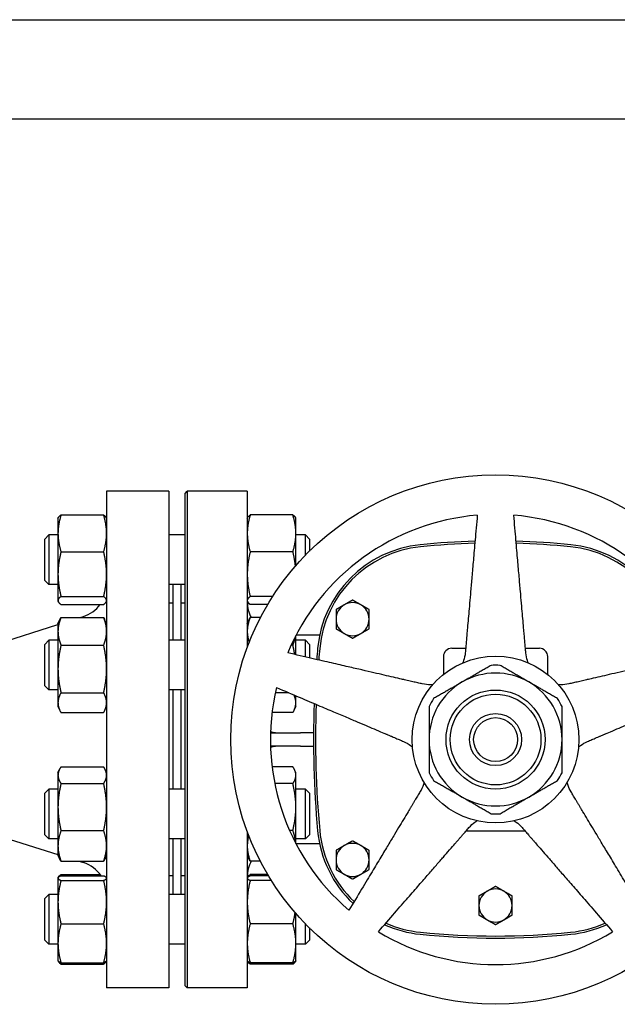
# Model space of a CAD drawing. Header units: inches. Extents: x 18 to 846, y -67 to 561.
# Tile 478 of 656: x 447 to 456, y 280 to 295. Entities that reach past the tile are written whole.
import ezdxf

# ---------------------------------------------------------------- set-up
doc = ezdxf.new("R2010")
doc.units = ezdxf.units.IN
doc.header["$LTSCALE"] = 24
doc.header["$MEASUREMENT"] = 0
doc.layers.add('Visible (ANSI)', color=7, linetype='Continuous', lineweight=30)

msp = doc.modelspace()

# ---------------------------------------------------------------- linework, layer by layer
at = {"layer": 'Visible (ANSI)'}
for p, q in [((444.53743, 294.54286), (536.67136, 294.54286)), ((446.03743, 293.04286), (475.23293, 293.04286)), ((447.93343, 287.41786), (447.93343, 279.91786)), ((448.87343, 287.41786), (447.93343, 287.41786)), ((448.87343, 287.41786), (448.87343, 279.91786)), ((449.12093, 287.38661), (449.15218, 287.41786)), ((449.12093, 279.94911), (449.12093, 287.38661)), ((449.15218, 287.41786), (449.15218, 279.91786)), ((450.05843, 287.41786), (449.15218, 287.41786)), ((450.05843, 287.41786), (450.05843, 285.05981)), ((447.19943, 287.00907), (447.20358, 287.01797)), ((447.19943, 287.00907), (447.19943, 286.78257)), ((447.24452, 287.06055), (447.88834, 287.06055)), ((447.93343, 287.00907), (447.92928, 287.01797)), ((450.05843, 287.00907), (450.06258, 287.01797)), ((450.74734, 287.06055), (450.10352, 287.06055)), ((450.79243, 287.00907), (450.78828, 287.01797)), ((450.79243, 286.78257), (450.79243, 287.00907)), ((446.99843, 286.69657), (447.06093, 286.75907)), ((446.99843, 286.07157), (446.99843, 286.69657)), ((447.06093, 286.75907), (447.06093, 286.00907)), ((447.19943, 286.75907), (447.06093, 286.75907)), ((447.19943, 286.78257), (447.19943, 286.16634)), ((449.12093, 286.75907), (448.87343, 286.75907)), ((450.79243, 286.29536), (450.79243, 286.78257)), ((450.93593, 286.75907), (450.79243, 286.75907)), ((450.93593, 286.45152), (450.93593, 286.75907)), ((450.99843, 286.69657), (450.93593, 286.75907)), ((450.99843, 286.69657), (450.99843, 286.5146)), ((447.24452, 286.50458), (447.88834, 286.50458)), ((450.74734, 286.50458), (450.10352, 286.50458)), ((446.99843, 286.07157), (447.06093, 286.00907)), ((447.19943, 286.16634), (447.19943, 285.76785)), ((447.19943, 286.00907), (447.06093, 286.00907)), ((449.12093, 286.00907), (448.87343, 286.00907)), ((448.93843, 285.16795), (448.93843, 286.00907)), ((449.05843, 285.16795), (449.05843, 286.00907)), ((447.19943, 285.76785), (447.19943, 285.75907)), ((447.19943, 285.75907), (447.20358, 285.75017)), ((447.24452, 285.8281), (447.88834, 285.8281)), ((447.93343, 285.75907), (447.92928, 285.75017)), ((450.05843, 285.75907), (450.06258, 285.75017)), ((450.44192, 285.8281), (450.10352, 285.8281)), ((447.24452, 285.70759), (447.88834, 285.70759)), ((448.93343, 285.72786), (448.87343, 285.72786)), ((448.93343, 285.72786), (448.93343, 285.16795)), ((448.93343, 285.60786), (448.93843, 285.60786)), ((449.12093, 285.72786), (449.05843, 285.72786)), ((450.36757, 285.70759), (450.10352, 285.70759)), ((447.19943, 285.41795), (447.22855, 285.48041)), ((447.24452, 285.51145), (447.88834, 285.51145)), ((447.53432, 285.51145), (447.5844, 285.52732)), ((447.93343, 285.41795), (447.9043, 285.48041)), ((450.05843, 285.41795), (450.08755, 285.48041)), ((450.25861, 285.51145), (450.10352, 285.51145)), ((446.2601, 285.10786), (447.19943, 285.40538)), ((447.19943, 285.41795), (447.19943, 285.30249)), ((446.99843, 285.10545), (447.06093, 285.16795)), ((447.06093, 285.16795), (447.06093, 284.41795)), ((447.19943, 285.16795), (447.06093, 285.16795)), ((447.19943, 285.30249), (447.19943, 284.73427)), ((449.12093, 285.16795), (448.87343, 285.16795)), ((450.79243, 284.94905), (450.79243, 285.2375)), ((450.93593, 285.16795), (450.79243, 285.16795)), ((451.15133, 285.24267), (450.79513, 285.24267)), ((450.93593, 284.91592), (450.93593, 285.16795)), ((450.99843, 285.10545), (450.93593, 285.16795)), ((446.99843, 284.48045), (446.99843, 285.10545)), ((447.24452, 285.09352), (447.88834, 285.09352)), ((450.74734, 285.09352), (450.72176, 285.09352)), ((450.99843, 285.10545), (450.99843, 284.90149)), ((453.14603, 285.04582), (453.35691, 285.04582)), ((454.25995, 285.04582), (454.47083, 285.04582)), ((453.02103, 284.92082), (453.02103, 284.65133)), ((454.59583, 284.65133), (454.59583, 284.92082)), ((447.19943, 284.73427), (447.19943, 284.22474)), ((446.99843, 284.48045), (447.06093, 284.41795)), ((447.19943, 284.41795), (447.06093, 284.41795)), ((449.12093, 284.41795), (448.87343, 284.41795)), ((448.93343, 284.41795), (448.93343, 282.91778)), ((448.93843, 282.91778), (448.93843, 284.41795)), ((449.05843, 282.91778), (449.05843, 284.41795)), ((447.24452, 284.37502), (447.88834, 284.37502)), ((450.68393, 284.37502), (450.48278, 284.37502)), ((450.79243, 284.22474), (450.79243, 284.32897)), ((447.19943, 284.22474), (447.19943, 284.16795)), ((447.19943, 284.16795), (447.22855, 284.1055)), ((447.93343, 284.16795), (447.9043, 284.1055)), ((450.79243, 284.16795), (450.7633, 284.1055)), ((450.79243, 284.16795), (450.79243, 284.22474)), ((447.24452, 284.07445), (447.88834, 284.07445)), ((450.74734, 284.07445), (450.43283, 284.07445)), ((450.4099, 283.76786), (450.86343, 283.76786)), ((451.05876, 283.76786), (450.86343, 283.76786)), ((450.86343, 283.56786), (450.4099, 283.56786)), ((450.86343, 283.56786), (451.05876, 283.56786)), ((447.24452, 283.25433), (447.88834, 283.25433)), ((450.74734, 283.25433), (450.43367, 283.25433)), ((447.19943, 283.16778), (447.21891, 283.20954)), ((447.19943, 283.16778), (447.19943, 283.12862)), ((447.19943, 283.12862), (447.19943, 282.64714)), ((447.93343, 283.16778), (447.91395, 283.20954)), ((450.79243, 283.16778), (450.77295, 283.20954)), ((450.79243, 283.12862), (450.79243, 283.16778)), ((450.79243, 282.64714), (450.79243, 283.12862)), ((447.24452, 283.00292), (447.88834, 283.00292)), ((450.74734, 283.00292), (450.47409, 283.00292)), ((446.99843, 282.85528), (447.06093, 282.91778)), ((446.99843, 282.23028), (446.99843, 282.85528)), ((447.06093, 282.91778), (447.06093, 282.16778)), ((447.19943, 282.91778), (447.06093, 282.91778)), ((449.12093, 282.91778), (448.87343, 282.91778)), ((450.93593, 282.91778), (450.79243, 282.91778)), ((450.93593, 282.16778), (450.93593, 282.91778)), ((450.99843, 282.85528), (450.93593, 282.91778)), ((450.99843, 282.85528), (450.99843, 282.23028)), ((447.19943, 282.64714), (447.19943, 282.06129)), ((450.79243, 282.09823), (450.79243, 282.64714)), ((446.2601, 282.22786), (447.19943, 281.93035)), ((446.99843, 282.23028), (447.06093, 282.16778)), ((447.24452, 282.29136), (447.88834, 282.29136)), ((450.05843, 282.27592), (450.05843, 279.91786)), ((450.74734, 282.29136), (450.69953, 282.29136)), ((450.99843, 282.23028), (450.93593, 282.16778)), ((453.36571, 282.28991), (454.25114, 282.28991)), ((447.19943, 282.16778), (447.06093, 282.16778)), ((447.19943, 282.06129), (447.19943, 281.91778)), ((449.12093, 282.16778), (448.87343, 282.16778)), ((448.93343, 282.16778), (448.93343, 281.60786)), ((448.93843, 281.32666), (448.93843, 282.16778)), ((449.05843, 281.32666), (449.05843, 282.16778)), ((450.93593, 282.16778), (450.79243, 282.16778)), ((451.15133, 282.09306), (450.79513, 282.09306)), ((447.19943, 281.91778), (447.21891, 281.87601)), ((447.93343, 281.91778), (447.91395, 281.87601)), ((450.05843, 281.91778), (450.07791, 281.87601)), ((447.24452, 281.83122), (447.88834, 281.83122)), ((447.51239, 281.83122), (447.5844, 281.80841)), ((450.25502, 281.83122), (450.10352, 281.83122)), ((447.20072, 281.57943), (447.20358, 281.58556)), ((447.24452, 281.62814), (447.83611, 281.62814)), ((447.24452, 281.60778), (447.88834, 281.60778)), ((448.93343, 281.60786), (448.87343, 281.60786)), ((448.93343, 281.72786), (448.93843, 281.72786)), ((449.12093, 281.60786), (449.05843, 281.60786)), ((450.05972, 281.57943), (450.06258, 281.58556)), ((450.36757, 281.62814), (450.10352, 281.62814)), ((450.37972, 281.60778), (450.10352, 281.60778)), ((447.19943, 281.57666), (447.20072, 281.57943)), ((447.19943, 281.57666), (447.19943, 281.5739)), ((447.19943, 281.5739), (447.19943, 281.21196)), ((447.24452, 281.54002), (447.88834, 281.54002)), ((447.93343, 281.57666), (447.93214, 281.57943)), ((450.05843, 281.57666), (450.05972, 281.57943)), ((450.42136, 281.54002), (450.10352, 281.54002)), ((446.99843, 281.26416), (447.06093, 281.32666)), ((447.06093, 281.32666), (447.06093, 280.57666)), ((447.19943, 281.32666), (447.06093, 281.32666)), ((449.12093, 281.32666), (448.87343, 281.32666)), ((446.99843, 280.63916), (446.99843, 281.26416)), ((447.19943, 281.21196), (447.19943, 280.58972)), ((450.79243, 280.58972), (450.79243, 281.04037)), ((447.24452, 280.8839), (447.88834, 280.8839)), ((450.74734, 280.8839), (450.10352, 280.8839)), ((450.93593, 280.57666), (450.93593, 280.88421)), ((450.99843, 280.82113), (450.99843, 280.63916)), ((446.99843, 280.63916), (447.06093, 280.57666)), ((447.19943, 280.57666), (447.06093, 280.57666)), ((447.19943, 280.58972), (447.19943, 280.32666)), ((449.12093, 280.57666), (448.87343, 280.57666)), ((450.79243, 280.32666), (450.79243, 280.58972)), ((450.93593, 280.57666), (450.79243, 280.57666)), ((450.99843, 280.63916), (450.93593, 280.57666)), ((447.19943, 280.32666), (447.20072, 280.32389)), ((447.20072, 280.32389), (447.20358, 280.31776)), ((447.24452, 280.29554), (447.88834, 280.29554)), ((447.24452, 280.27518), (447.88834, 280.27518)), ((447.93214, 280.32389), (447.92928, 280.31776)), ((447.93343, 280.32666), (447.93214, 280.32389)), ((450.05843, 280.32666), (450.05972, 280.32389)), ((450.05972, 280.32389), (450.06258, 280.31776)), ((450.74734, 280.29554), (450.10352, 280.29554)), ((450.74734, 280.27518), (450.10352, 280.27518)), ((450.79114, 280.32389), (450.78828, 280.31776)), ((450.79243, 280.32666), (450.79114, 280.32389)), ((449.12093, 279.94911), (449.15218, 279.91786)), ((448.87343, 279.91786), (447.93343, 279.91786)), ((450.05843, 279.91786), (449.15218, 279.91786))]:
    msp.add_line(p, q, dxfattribs=at)
for radius in [4, 1.25984, 0.74803, 0.68553, 0.3937, 0.3312]:
    msp.add_circle((453.80843, 283.66786), radius, dxfattribs=at)
for centre, radius, start, end in [((453.80843, 283.66786), 3.4, 94.64927, 157.35073), ((453.80843, 283.66786), 3.4, 22.64927, 85.35073), ((453.80843, 275.44739), 11.22047, 91.583081, 95.817836), ((453.80843, 275.44739), 11.22047, 84.182163, 88.416919), ((452.84665, 284.88671), 1.73228, 95.817836, 174.744707), ((452.84665, 284.88671), 1.70103, 95.817836, 174.744707), ((453.80843, 275.44739), 11.18922, 91.601548, 95.817836), ((453.80843, 275.44739), 11.18922, 84.182163, 88.398452), ((454.77021, 284.88671), 1.70103, 5.255296, 84.182161), ((454.77021, 284.88671), 1.73228, 5.255296, 84.182161), ((447.43343, 286.00398), 0.5, 287.574716, 323.645749), ((450.55843, 285.74267), 0.5, 180, 207.543912), ((451.64898, 285.48676), 0.25, 120, 180), ((451.64898, 285.48676), 0.25, 60, 120), ((451.64898, 285.48676), 0.25, 0, 60), ((451.64898, 285.48676), 0.25, 180, 240), ((451.64898, 285.48676), 0.25, 300, 0), ((451.64898, 285.48676), 0.25, 240, 300), ((466.0978, 283.66786), 15.03937, 174.744704, 175.39081), ((466.0978, 283.66786), 15.00812, 174.744704, 175.408408), ((453.14603, 284.92082), 0.125, 90, 180), ((454.47083, 284.92082), 0.125, 0, 90), ((453.80843, 283.66786), 1.12205, 86.525352, 93.474648), ((453.80843, 283.66786), 1.00394, 60, 120), ((453.80843, 283.66786), 3.4, 166.64927, 229.35073), ((453.80843, 283.66786), 1.00394, 120, 180), ((453.80843, 283.66786), 1.00394, 0, 60), ((453.80843, 283.66786), 1.12205, 146.525352, 153.474648), ((453.80843, 283.66786), 1.12205, 26.525352, 33.474648), ((466.0978, 283.66786), 15.03937, 177.927003, 185.255296), ((466.0978, 283.66786), 15.00812, 177.972631, 185.255296), ((453.80843, 283.66786), 1.00394, 180, 240), ((453.80843, 283.66786), 1.00394, 300, 0), ((453.80843, 283.66786), 1.12205, 206.525352, 213.474648), ((453.80843, 283.66786), 1.12205, 326.525352, 333.474648), ((453.80843, 283.66786), 1.00394, 240, 300), ((453.80843, 283.66786), 1.12205, 266.525352, 273.474648), ((452.84665, 282.44902), 1.73228, 185.255296, 226.557354), ((452.84665, 282.44902), 1.70103, 185.255296, 226.325001), ((451.64898, 281.84897), 0.25, 120, 180), ((451.64898, 281.84897), 0.25, 60, 120), ((451.64898, 281.84897), 0.25, 0, 60), ((447.43343, 281.33175), 0.5, 33.50812, 72.425284), ((450.55843, 281.59306), 0.5, 151.554839, 180), ((451.64898, 281.84897), 0.25, 180, 240), ((451.64898, 281.84897), 0.25, 300, 0), ((451.64898, 281.84897), 0.25, 240, 300), ((453.80843, 281.15999), 0.25, 120, 180), ((453.80843, 281.15999), 0.25, 60, 120), ((453.80843, 281.15999), 0.25, 0, 60), ((453.80843, 281.15999), 0.25, 180, 240), ((453.80843, 281.15999), 0.25, 300, 0), ((452.84665, 282.44902), 1.73228, 245.642572, 264.182165), ((452.84665, 282.44902), 1.70103, 245.957475, 264.182165), ((453.80843, 281.15999), 0.25, 240, 300), ((454.77021, 282.44902), 1.70103, 275.817836, 294.042525), ((454.77021, 282.44902), 1.73228, 275.817836, 294.357428), ((453.80843, 283.66786), 3.4, 238.64927, 301.35073), ((453.80843, 291.88834), 11.22047, 264.182164, 275.817836), ((453.80843, 291.88834), 11.18922, 264.182164, 275.817836)]:
    msp.add_arc(centre, radius, start, end, dxfattribs=at)
for points, weights in [([(447.24452, 287.06055), (447.19943, 286.91158), (447.19943, 286.78257)], [1, 1.0379548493, 1]), ([(447.20358, 287.01797), (447.21286, 287.03788), (447.24452, 287.06055)], [1.01611555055, 1.02634702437, 1]), ([(447.88834, 287.06055), (447.91999, 287.03788), (447.92928, 287.01797)], [1, 1.02634702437, 1.01611555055]), ([(447.93343, 286.78257), (447.93343, 286.91158), (447.88834, 287.06055)], [1, 1.0379548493, 1]), ([(450.10352, 287.06055), (450.05843, 286.91158), (450.05843, 286.78257)], [1, 1.0379548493, 1]), ([(450.06258, 287.01797), (450.07186, 287.03788), (450.10352, 287.06055)], [1.01611555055, 1.02634702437, 1]), ([(450.79243, 286.78257), (450.79243, 286.91158), (450.74734, 287.06055)], [1, 1.0379548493, 1]), ([(450.74734, 287.06055), (450.77899, 287.03788), (450.78828, 287.01797)], [1, 1.02634702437, 1.01611555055]), ([(453.53284, 287.05668), (453.40384, 285.58221), (453.35113, 284.97972)], [1.0049190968, 1.58894872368, 2.03628035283]), ([(454.26573, 284.97972), (454.21302, 285.58221), (454.08402, 287.05668)], [2.03628035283, 1.58894872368, 1.0049190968]), ([(447.19943, 286.78257), (447.19943, 286.65355), (447.24452, 286.50458)], [1, 1.0379548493, 1]), ([(447.88834, 286.50458), (447.93343, 286.65355), (447.93343, 286.78257)], [1, 1.0379548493, 1]), ([(450.05843, 286.78257), (450.05843, 286.65355), (450.10352, 286.50458)], [1, 1.0379548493, 1]), ([(450.74734, 286.50458), (450.79243, 286.65355), (450.79243, 286.78257)], [1, 1.0379548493, 1]), ([(447.24452, 286.50458), (447.19943, 286.32332), (447.19943, 286.16634)], [1, 1.0379548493, 1]), ([(447.93343, 286.16634), (447.93343, 286.32332), (447.88834, 286.50458)], [1, 1.0379548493, 1]), ([(450.10352, 286.50458), (450.05843, 286.32332), (450.05843, 286.16634)], [1, 1.0379548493, 1]), ([(450.78619, 286.28819), (450.7759, 286.38976), (450.74734, 286.50458)], [1.01779547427, 1.02371349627, 1]), ([(447.19943, 286.16634), (447.19943, 286.00936), (447.24452, 285.8281)], [1, 1.0379548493, 1]), ([(447.88834, 285.8281), (447.93343, 286.00936), (447.93343, 286.16634)], [1, 1.0379548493, 1]), ([(450.05843, 286.16634), (450.05843, 286.00936), (450.10352, 285.8281)], [1, 1.0379548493, 1]), ([(447.24452, 285.8281), (447.19943, 285.79581), (447.19943, 285.76785)], [1, 1.0379548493, 1]), ([(447.19943, 285.76785), (447.19943, 285.73988), (447.24452, 285.70759)], [1, 1.0379548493, 1]), ([(447.93343, 285.76785), (447.93343, 285.79581), (447.88834, 285.8281)], [1, 1.0379548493, 1]), ([(447.88834, 285.70759), (447.93343, 285.73988), (447.93343, 285.76785)], [1, 1.0379548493, 1]), ([(450.10352, 285.8281), (450.05843, 285.79581), (450.05843, 285.76785)], [1, 1.0379548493, 1]), ([(450.05843, 285.76785), (450.05843, 285.73988), (450.10352, 285.70759)], [1, 1.0379548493, 1]), ([(451.64898, 285.77544), (451.58199, 285.73676), (451.52398, 285.70327)], [1.01001874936, 1.04314139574, 1]), ([(451.77398, 285.70327), (451.71597, 285.73676), (451.64898, 285.77544)], [1, 1.04314139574, 1.01001874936]), ([(451.52398, 285.70327), (451.46597, 285.66978), (451.39898, 285.6311)], [1, 1.04314139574, 1.01001874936]), ([(451.39898, 285.6311), (451.39898, 285.55375), (451.39898, 285.48676)], [1.01001874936, 1.04314139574, 1]), ([(451.89898, 285.6311), (451.83199, 285.66978), (451.77398, 285.70327)], [1.01001874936, 1.04314139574, 1]), ([(451.89898, 285.48676), (451.89898, 285.55375), (451.89898, 285.6311)], [1, 1.04314139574, 1.01001874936]), ([(447.24452, 285.51145), (447.19943, 285.39947), (447.19943, 285.30249)], [1, 1.0379548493, 1]), ([(447.22855, 285.48041), (447.23562, 285.49556), (447.24452, 285.51145)], [1.01175569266, 1.00727059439, 1]), ([(447.93343, 285.30249), (447.93343, 285.39947), (447.88834, 285.51145)], [1, 1.0379548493, 1]), ([(447.88834, 285.51145), (447.89724, 285.49556), (447.9043, 285.48041)], [1, 1.00727059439, 1.01175569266]), ([(450.10352, 285.51145), (450.05843, 285.39947), (450.05843, 285.30249)], [1, 1.0379548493, 1]), ([(450.08755, 285.48041), (450.09462, 285.49556), (450.10352, 285.51145)], [1.01175569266, 1.00727059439, 1]), ([(451.39898, 285.48676), (451.39898, 285.41978), (451.39898, 285.34242)], [1, 1.04314139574, 1.01001874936]), ([(451.89898, 285.34242), (451.89898, 285.41978), (451.89898, 285.48676)], [1.01001874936, 1.04314139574, 1]), ([(451.39898, 285.34242), (451.46597, 285.30375), (451.52398, 285.27026)], [1.01001874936, 1.04314139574, 1]), ([(451.77398, 285.27026), (451.83199, 285.30375), (451.89898, 285.34242)], [1, 1.04314139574, 1.01001874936]), ([(447.19943, 285.30249), (447.19943, 285.20551), (447.24452, 285.09352)], [1, 1.0379548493, 1]), ([(447.88834, 285.09352), (447.93343, 285.20551), (447.93343, 285.30249)], [1, 1.0379548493, 1]), ([(450.05843, 285.30249), (450.05843, 285.22334), (450.0877, 285.13625)], [1, 1.03075886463, 1.01166334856]), ([(450.74734, 285.09352), (450.77533, 285.16304), (450.78576, 285.22461)], [1, 1.02322609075, 1.01802623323]), ([(451.52398, 285.27026), (451.58199, 285.23676), (451.64898, 285.19809)], [1, 1.04314139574, 1.01001874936]), ([(451.64898, 285.19809), (451.71597, 285.23676), (451.77398, 285.27026)], [1.01001874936, 1.04314139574, 1]), ([(447.24452, 285.09352), (447.19943, 284.901), (447.19943, 284.73427)], [1, 1.0379548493, 1]), ([(447.93343, 284.73427), (447.93343, 284.901), (447.88834, 285.09352)], [1, 1.0379548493, 1]), ([(450.77493, 284.95309), (450.76449, 285.0203), (450.74734, 285.09352)], [1.01772533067, 1.01410284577, 1]), ([(452.70209, 284.50817), (452.11281, 284.64422), (450.67064, 284.97717)], [2.0263127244, 1.58117079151, 1]), ([(456.94622, 284.97717), (455.50405, 284.64422), (454.91476, 284.50817)], [1, 1.58117079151, 2.0263127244]), ([(447.19943, 284.73427), (447.19943, 284.56754), (447.24452, 284.37502)], [1, 1.0379548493, 1]), ([(447.88834, 284.37502), (447.93343, 284.56754), (447.93343, 284.73427)], [1, 1.0379548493, 1]), ([(453.74043, 284.78785), (453.51139, 284.65561), (453.30646, 284.5373)], [1.0171026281, 1.03775343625, 1]), ([(454.3104, 284.5373), (454.10547, 284.65561), (453.87643, 284.78785)], [1, 1.03775343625, 1.0171026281]), ([(450.50031, 284.45296), (451.86276, 283.87464), (452.41947, 283.63833)], [1, 1.58117079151, 2.0263127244]), ([(453.30646, 284.5373), (453.10153, 284.41898), (452.8725, 284.28675)], [1, 1.03775343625, 1.0171026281]), ([(454.74436, 284.28675), (454.51533, 284.41898), (454.3104, 284.5373)], [1.0171026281, 1.03775343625, 1]), ([(455.19739, 283.63833), (455.7541, 283.87464), (457.11654, 284.45296)], [2.0263127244, 1.58117079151, 1]), ([(447.24452, 284.37502), (447.19943, 284.29448), (447.19943, 284.22474)], [1, 1.0379548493, 1]), ([(447.93343, 284.22474), (447.93343, 284.29448), (447.88834, 284.37502)], [1, 1.0379548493, 1]), ([(450.79243, 284.22474), (450.79243, 284.28009), (450.76482, 284.34069)], [1, 1.02988757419, 1.01270516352]), ([(447.19943, 284.22474), (447.19943, 284.15499), (447.24452, 284.07445)], [1, 1.0379548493, 1]), ([(447.88834, 284.07445), (447.93343, 284.15499), (447.93343, 284.22474)], [1, 1.0379548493, 1]), ([(450.74734, 284.07445), (450.79243, 284.15499), (450.79243, 284.22474)], [1, 1.0379548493, 1]), ([(452.80449, 284.16896), (452.80449, 283.90449), (452.80449, 283.66786)], [1.0171026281, 1.03775343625, 1]), ([(454.81237, 283.66786), (454.81237, 283.90449), (454.81237, 284.16896)], [1, 1.03775343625, 1.0171026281]), ([(452.80449, 283.66786), (452.80449, 283.43123), (452.80449, 283.16677)], [1, 1.03775343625, 1.0171026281]), ([(454.81237, 283.16677), (454.81237, 283.43123), (454.81237, 283.66786)], [1.0171026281, 1.03775343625, 1]), ([(447.24452, 283.25433), (447.19943, 283.18696), (447.19943, 283.12862)], [1, 1.0379548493, 1]), ([(447.93343, 283.12862), (447.93343, 283.18696), (447.88834, 283.25433)], [1, 1.0379548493, 1]), ([(450.79243, 283.12862), (450.79243, 283.18696), (450.74734, 283.25433)], [1, 1.0379548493, 1]), ([(447.19943, 283.12862), (447.19943, 283.07028), (447.24452, 283.00292)], [1, 1.0379548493, 1]), ([(447.88834, 283.00292), (447.93343, 283.07028), (447.93343, 283.12862)], [1, 1.0379548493, 1]), ([(450.74734, 283.00292), (450.79243, 283.07028), (450.79243, 283.12862)], [1, 1.0379548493, 1]), ([(447.24452, 283.00292), (447.19943, 282.81226), (447.19943, 282.64714)], [1, 1.0379548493, 1]), ([(447.93343, 282.64714), (447.93343, 282.81226), (447.88834, 283.00292)], [1, 1.0379548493, 1]), ([(450.79243, 282.64714), (450.79243, 282.81226), (450.74734, 283.00292)], [1, 1.0379548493, 1]), ([(452.8725, 283.04898), (453.10153, 282.91674), (453.30646, 282.79843)], [1.0171026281, 1.03775343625, 1]), ([(454.3104, 282.79843), (454.51533, 282.91674), (454.74436, 283.04898)], [1, 1.03775343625, 1.0171026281]), ([(452.66738, 282.87535), (452.35589, 282.35694), (451.59358, 281.08825)], [2.0263127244, 1.58117079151, 1]), ([(453.30646, 282.79843), (453.51139, 282.68011), (453.74043, 282.54788)], [1, 1.03775343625, 1.0171026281]), ([(453.87643, 282.54788), (454.10547, 282.68011), (454.3104, 282.79843)], [1.0171026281, 1.03775343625, 1]), ([(456.02328, 281.08825), (455.26097, 282.35694), (454.94948, 282.87535)], [1, 1.58117079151, 2.0263127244]), ([(447.19943, 282.64714), (447.19943, 282.48202), (447.24452, 282.29136)], [1, 1.0379548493, 1]), ([(447.88834, 282.29136), (447.93343, 282.48202), (447.93343, 282.64714)], [1, 1.0379548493, 1]), ([(450.74734, 282.29136), (450.79243, 282.48202), (450.79243, 282.64714)], [1, 1.0379548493, 1]), ([(452.03949, 280.76427), (453.01053, 281.88132), (453.4073, 282.33776)], [1, 1.58117079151, 2.0263127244]), ([(454.20955, 282.33776), (454.60633, 281.88132), (455.57737, 280.76427)], [2.0263127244, 1.58117079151, 1]), ([(447.24452, 282.29136), (447.19943, 282.16807), (447.19943, 282.06129)], [1, 1.0379548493, 1]), ([(447.93343, 282.06129), (447.93343, 282.16807), (447.88834, 282.29136)], [1, 1.0379548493, 1]), ([(450.08027, 282.21844), (450.05843, 282.13703), (450.05843, 282.06129)], [1.01589404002, 1.0266269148, 1]), ([(450.79098, 282.10101), (450.78456, 282.18959), (450.74734, 282.29136)], [1.011202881, 1.03112406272, 1]), ([(447.19943, 282.06129), (447.19943, 281.95451), (447.24452, 281.83122)], [1, 1.0379548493, 1]), ([(447.88834, 281.83122), (447.93343, 281.95451), (447.93343, 282.06129)], [1, 1.0379548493, 1]), ([(450.05843, 282.06129), (450.05843, 281.95451), (450.10352, 281.83122)], [1, 1.0379548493, 1]), ([(451.52398, 282.06547), (451.46597, 282.03198), (451.39898, 281.9933)], [1, 1.04314139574, 1.01001874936]), ([(451.64898, 282.13764), (451.58199, 282.09897), (451.52398, 282.06547)], [1.01001874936, 1.04314139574, 1]), ([(451.77398, 282.06547), (451.71597, 282.09897), (451.64898, 282.13764)], [1, 1.04314139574, 1.01001874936]), ([(451.89898, 281.9933), (451.83199, 282.03198), (451.77398, 282.06547)], [1.01001874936, 1.04314139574, 1]), ([(451.39898, 281.9933), (451.39898, 281.91595), (451.39898, 281.84897)], [1.01001874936, 1.04314139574, 1]), ([(451.89898, 281.84897), (451.89898, 281.91595), (451.89898, 281.9933)], [1, 1.04314139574, 1.01001874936]), ([(447.24452, 281.83122), (447.22893, 281.8545), (447.21891, 281.87601)], [1, 1.01279805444, 1.01696531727]), ([(447.91395, 281.87601), (447.90392, 281.8545), (447.88834, 281.83122)], [1.01696531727, 1.01279805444, 1]), ([(450.10352, 281.83122), (450.08793, 281.8545), (450.07791, 281.87601)], [1, 1.01279805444, 1.01696531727]), ([(451.39898, 281.84897), (451.39898, 281.78198), (451.39898, 281.70463)], [1, 1.04314139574, 1.01001874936]), ([(451.89898, 281.70463), (451.89898, 281.78198), (451.89898, 281.84897)], [1.01001874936, 1.04314139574, 1]), ([(447.24452, 281.60778), (447.19943, 281.58962), (447.19943, 281.5739)], [1, 1.0379548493, 1]), ([(447.20358, 281.58556), (447.21286, 281.60547), (447.24452, 281.62814)], [1.01611555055, 1.02634702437, 1]), ([(447.24452, 281.62814), (447.24097, 281.61643), (447.23772, 281.60495)], [1, 1.00288298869, 1.00532800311]), ([(447.93343, 281.5739), (447.93343, 281.58962), (447.88834, 281.60778)], [1, 1.0379548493, 1]), ([(450.10352, 281.60778), (450.05843, 281.58962), (450.05843, 281.5739)], [1, 1.0379548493, 1]), ([(450.06258, 281.58556), (450.07186, 281.60547), (450.10352, 281.62814)], [1.01611555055, 1.02634702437, 1]), ([(450.10352, 281.62814), (450.09997, 281.61643), (450.09672, 281.60495)], [1, 1.00288298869, 1.00532800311]), ([(451.39898, 281.70463), (451.46597, 281.66595), (451.52398, 281.63246)], [1.01001874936, 1.04314139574, 1]), ([(451.52398, 281.63246), (451.58199, 281.59897), (451.64898, 281.56029)], [1, 1.04314139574, 1.01001874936]), ([(451.64898, 281.56029), (451.71597, 281.59897), (451.77398, 281.63246)], [1.01001874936, 1.04314139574, 1]), ([(451.77398, 281.63246), (451.83199, 281.66595), (451.89898, 281.70463)], [1, 1.04314139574, 1.01001874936]), ([(447.19943, 281.5739), (447.19943, 281.55817), (447.24452, 281.54002)], [1, 1.0379548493, 1]), ([(447.24452, 281.54002), (447.19943, 281.36421), (447.19943, 281.21196)], [1, 1.0379548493, 1]), ([(447.88834, 281.54002), (447.93343, 281.55817), (447.93343, 281.5739)], [1, 1.0379548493, 1]), ([(447.93343, 281.21196), (447.93343, 281.36421), (447.88834, 281.54002)], [1, 1.0379548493, 1]), ([(450.05843, 281.5739), (450.05843, 281.55817), (450.10352, 281.54002)], [1, 1.0379548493, 1]), ([(450.10352, 281.54002), (450.05843, 281.36421), (450.05843, 281.21196)], [1, 1.0379548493, 1]), ([(453.80843, 281.44867), (453.74144, 281.40999), (453.68343, 281.3765)], [1.01001874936, 1.04314139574, 1]), ([(453.93343, 281.3765), (453.87542, 281.40999), (453.80843, 281.44867)], [1, 1.04314139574, 1.01001874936]), ([(453.68343, 281.3765), (453.62542, 281.343), (453.55843, 281.30433)], [1, 1.04314139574, 1.01001874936]), ([(453.55843, 281.30433), (453.55843, 281.22698), (453.55843, 281.15999)], [1.01001874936, 1.04314139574, 1]), ([(454.05843, 281.30433), (453.99144, 281.343), (453.93343, 281.3765)], [1.01001874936, 1.04314139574, 1]), ([(454.05843, 281.15999), (454.05843, 281.22698), (454.05843, 281.30433)], [1, 1.04314139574, 1.01001874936]), ([(447.19943, 281.21196), (447.19943, 281.0597), (447.24452, 280.8839)], [1, 1.0379548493, 1]), ([(447.88834, 280.8839), (447.93343, 281.0597), (447.93343, 281.21196)], [1, 1.0379548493, 1]), ([(450.05843, 281.21196), (450.05843, 281.0597), (450.10352, 280.8839)], [1, 1.0379548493, 1]), ([(453.55843, 281.15999), (453.55843, 281.093), (453.55843, 281.01565)], [1, 1.04314139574, 1.01001874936]), ([(454.05843, 281.01565), (454.05843, 281.093), (454.05843, 281.15999)], [1.01001874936, 1.04314139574, 1]), ([(450.74734, 280.8839), (450.77021, 280.97306), (450.78127, 281.05323)], [1, 1.01889530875, 1.01897706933]), ([(453.55843, 281.01565), (453.62542, 280.97698), (453.68343, 280.94348)], [1.01001874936, 1.04314139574, 1]), ([(453.93343, 280.94348), (453.99144, 280.97698), (454.05843, 281.01565)], [1, 1.04314139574, 1.01001874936]), ([(447.24452, 280.8839), (447.19943, 280.72625), (447.19943, 280.58972)], [1, 1.0379548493, 1]), ([(447.93343, 280.58972), (447.93343, 280.72625), (447.88834, 280.8839)], [1, 1.0379548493, 1]), ([(450.10352, 280.8839), (450.05843, 280.72625), (450.05843, 280.58972)], [1, 1.0379548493, 1]), ([(450.79243, 280.58972), (450.79243, 280.72625), (450.74734, 280.8839)], [1, 1.0379548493, 1]), ([(453.68343, 280.94348), (453.74144, 280.90999), (453.80843, 280.87132)], [1, 1.04314139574, 1.01001874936]), ([(453.80843, 280.87132), (453.87542, 280.90999), (453.93343, 280.94348)], [1.01001874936, 1.04314139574, 1]), ([(447.19943, 280.58972), (447.19943, 280.45319), (447.24452, 280.29554)], [1, 1.0379548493, 1]), ([(447.88834, 280.29554), (447.93343, 280.45319), (447.93343, 280.58972)], [1, 1.0379548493, 1]), ([(450.05843, 280.58972), (450.05843, 280.45319), (450.10352, 280.29554)], [1, 1.0379548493, 1]), ([(450.74734, 280.29554), (450.79243, 280.45319), (450.79243, 280.58972)], [1, 1.0379548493, 1]), ([(447.24452, 280.29554), (447.20687, 280.3107), (447.20072, 280.32389)], [1, 1.0314924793, 1.01072411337]), ([(447.20194, 280.32169), (447.20985, 280.30001), (447.24452, 280.27518)], [1.01375847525, 1.02892942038, 1]), ([(447.93214, 280.32389), (447.92599, 280.3107), (447.88834, 280.29554)], [1.01072411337, 1.0314924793, 1]), ([(447.88834, 280.27518), (447.92301, 280.30001), (447.93091, 280.32169)], [1, 1.02892942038, 1.01375847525]), ([(450.10352, 280.29554), (450.06587, 280.3107), (450.05972, 280.32389)], [1, 1.0314924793, 1.01072411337]), ([(450.06094, 280.32169), (450.06885, 280.30001), (450.10352, 280.27518)], [1.01375847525, 1.02892942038, 1]), ([(450.79114, 280.32389), (450.78499, 280.3107), (450.74734, 280.29554)], [1.01072411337, 1.0314924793, 1]), ([(450.74734, 280.27518), (450.78201, 280.30001), (450.78991, 280.32169)], [1, 1.02892942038, 1.01375847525])]:
    msp.add_rational_spline(points, weights, degree=2, dxfattribs=at)
for points, knots in [([(453.35113, 284.97972), (453.34746, 284.93785), (453.33872, 284.89694), (453.32285, 284.84877), (453.31883, 284.83778), (453.31439, 284.8268)], [0.50338205, 0.50338205, 0.50338205, 0.50338205, 0.802538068, 0.802538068, 0.89013428, 0.89013428, 0.89013428, 0.89013428]), ([(454.30247, 284.8268), (454.29803, 284.83778), (454.29401, 284.84877), (454.27813, 284.89694), (454.26939, 284.93785), (454.26573, 284.97972)], [2.317982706, 2.317982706, 2.317982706, 2.317982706, 2.405578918, 2.405578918, 2.704734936, 2.704734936, 2.704734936, 2.704734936]), ([(452.85888, 284.49585), (452.84707, 284.49502), (452.83538, 284.4946), (452.78465, 284.49439), (452.74305, 284.49871), (452.70209, 284.50817)], [2.317982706, 2.317982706, 2.317982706, 2.317982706, 2.405578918, 2.405578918, 2.704734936, 2.704734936, 2.704734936, 2.704734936]), ([(454.91476, 284.50817), (454.87381, 284.49871), (454.83221, 284.49439), (454.78148, 284.4946), (454.76979, 284.49502), (454.75798, 284.49585)], [0.50338205, 0.50338205, 0.50338205, 0.50338205, 0.802538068, 0.802538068, 0.89013428, 0.89013428, 0.89013428, 0.89013428]), ([(452.41947, 283.63833), (452.45816, 283.62191), (452.49436, 283.60095), (452.53527, 283.57097), (452.54448, 283.56375), (452.55355, 283.55614)], [0.50338205, 0.50338205, 0.50338205, 0.50338205, 0.802538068, 0.802538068, 0.89013428, 0.89013428, 0.89013428, 0.89013428]), ([(455.06331, 283.55614), (455.07238, 283.56375), (455.08159, 283.57097), (455.1225, 283.60095), (455.1587, 283.62191), (455.19739, 283.63833)], [2.317982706, 2.317982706, 2.317982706, 2.317982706, 2.405578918, 2.405578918, 2.704734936, 2.704734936, 2.704734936, 2.704734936]), ([(452.72754, 283.02065), (452.72468, 283.00916), (452.72147, 282.99791), (452.706, 282.9496), (452.68902, 282.91137), (452.66738, 282.87535)], [2.317982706, 2.317982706, 2.317982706, 2.317982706, 2.405578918, 2.405578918, 2.704734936, 2.704734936, 2.704734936, 2.704734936]), ([(454.94948, 282.87535), (454.92783, 282.91137), (454.91086, 282.9496), (454.89539, 282.99791), (454.89218, 283.00916), (454.88932, 283.02065)], [0.50338205, 0.50338205, 0.50338205, 0.50338205, 0.802538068, 0.802538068, 0.89013428, 0.89013428, 0.89013428, 0.89013428]), ([(453.4073, 282.33776), (453.43488, 282.36948), (453.46599, 282.39743), (453.50716, 282.42708), (453.51686, 282.43361), (453.52691, 282.43988)], [0.50338205, 0.50338205, 0.50338205, 0.50338205, 0.802538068, 0.802538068, 0.89013428, 0.89013428, 0.89013428, 0.89013428]), ([(454.08995, 282.43988), (454.09999, 282.43361), (454.1097, 282.42708), (454.15086, 282.39743), (454.18198, 282.36948), (454.20955, 282.33776)], [2.317982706, 2.317982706, 2.317982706, 2.317982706, 2.405578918, 2.405578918, 2.704734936, 2.704734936, 2.704734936, 2.704734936])]:
    msp.add_open_spline(points, degree=3, knots=knots, dxfattribs=at)
for points in [[(450.41065, 283.79027), (450.45949, 283.77527), (450.51019, 283.76786), (450.55843, 283.76786)], [(450.55843, 283.56786), (450.51019, 283.56786), (450.45949, 283.56046), (450.41065, 283.54546)]]:
    msp.add_open_spline(points, degree=3, dxfattribs=at)

doc.saveas('drawing.dxf')
